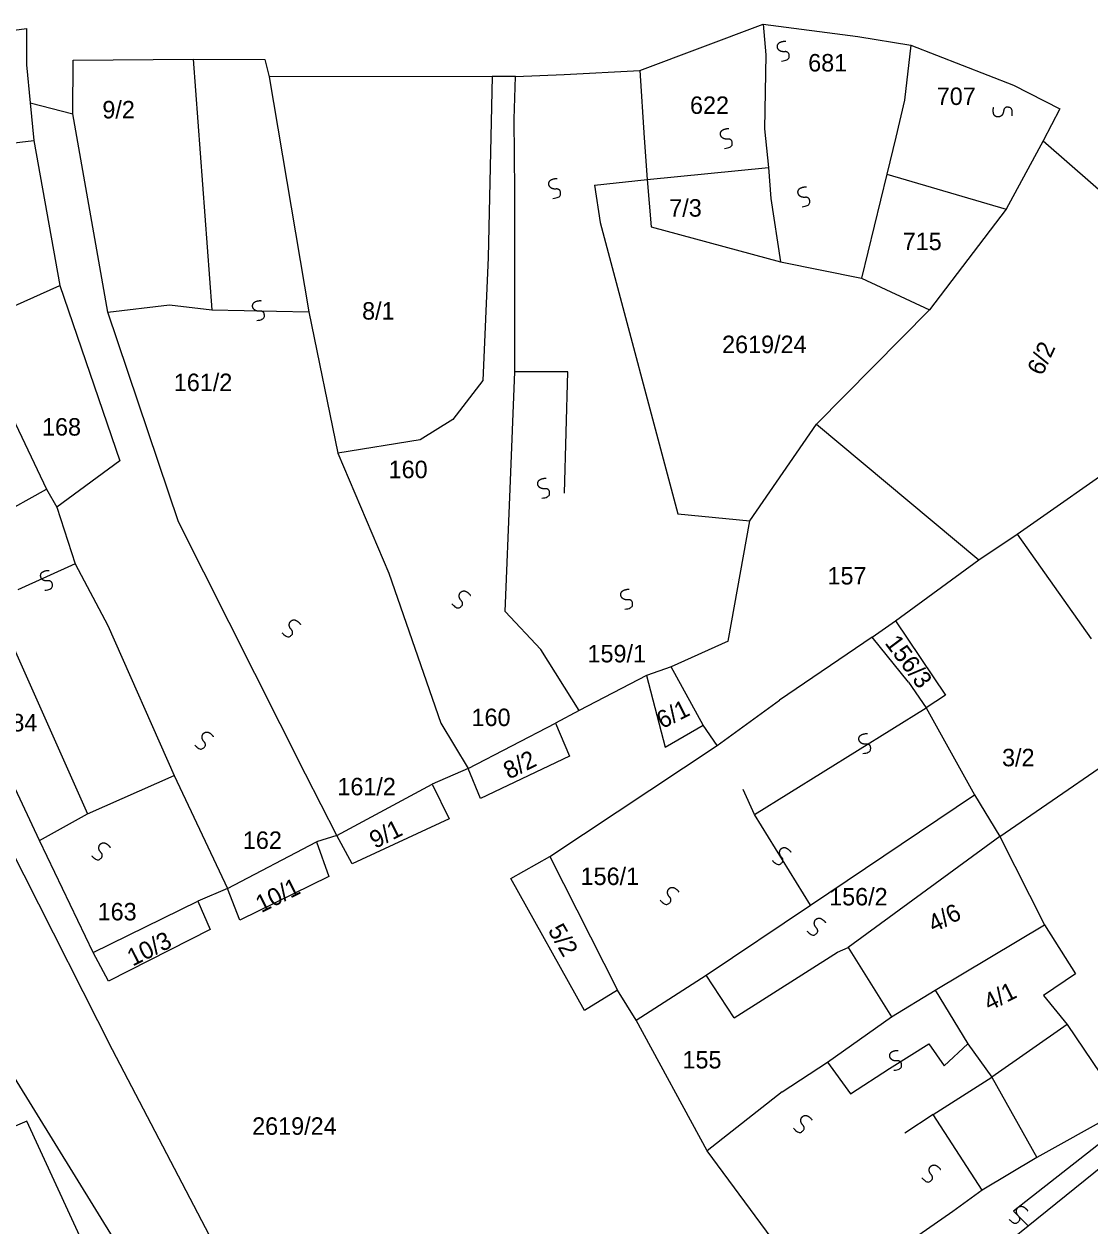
# Model space of a CAD drawing. Extents: x -581999 to -572728, y -1219553 to -1212032.
# Drawn here: x -577580.3 to -577458.4, y -1215553.2 to -1215415.6 of the extents above; entities that cross this region are included whole.
import ezdxf

# ---------------------------------------------------------------- set-up
doc = ezdxf.new("R2010")
doc.units = 0
for name, color, linetype in [('Vrstva 1', 7, 'Continuous'), ('Vrstva 2', 7, 'Continuous'), ('Vrstva 4', 7, 'Continuous'), ('Vrstva 6', 7, 'Continuous')]:
    doc.layers.add(name, color=color, linetype=linetype)

msp = doc.modelspace()

# ---------------------------------------------------------------- linework, layer by layer
at = {"layer": 'Vrstva 1'}
for p, q in [((-577591.59, -1215430.425), (-577579.195, -1215428.952)), ((-577463.721, -1215428.987), (-577450.636, -1215440.473)), ((-577515.058, -1215434.073), (-577509.044, -1215433.392)), ((-577515.058, -1215434.073), (-577514.408, -1215438.341)), ((-577514.408, -1215438.341), (-577505.523, -1215471.677)), ((-577570.75, -1215448.582), (-577563.67, -1215447.767)), ((-577563.67, -1215447.767), (-577558.837, -1215448.328)), ((-577476.746, -1215448.308), (-577489.647, -1215461.409)), ((-577497.288, -1215472.49), (-577489.647, -1215461.409)), ((-577489.647, -1215461.409), (-577471.089, -1215476.957)), ((-577505.523, -1215471.677), (-577497.288, -1215472.49)), ((-577499.754, -1215486.235), (-577497.288, -1215472.49)), ((-577483.293, -1215485.796), (-577480.642, -1215483.931)), ((-577480.642, -1215483.931), (-577474.899, -1215492.427)), ((-577483.293, -1215485.796), (-577493.878, -1215493.004)), ((-577479.12, -1215490.924), (-577483.293, -1215485.796)), ((-577509.127, -1215490.195), (-577506.965, -1215498.366)), ((-577474.899, -1215492.427), (-577477.108, -1215493.877)), ((-577506.965, -1215498.366), (-577502.642, -1215495.865)), ((-577490.362, -1215516.462), (-577471.585, -1215503.823)), ((-577502.267, -1215524.478), (-577490.362, -1215516.462)), ((-577460.045, -1215524.324), (-577463.689, -1215526.788)), ((-577463.689, -1215526.788), (-577460.982, -1215530.137)), ((-577460.982, -1215530.137), (-577469.597, -1215536.146)), ((-577460.982, -1215530.137), (-577457.179, -1215535.785)), ((-577476.328, -1215540.43), (-577469.597, -1215536.146)), ((-577470.71, -1215549.1), (-577476.328, -1215540.43))]:
    msp.add_line(p, q, dxfattribs=at)
for points in [[(-577596.996, -1215418.41), (-577580.029, -1215416.141), (-577580.048, -1215420.29)], [(-577509.874, -1215420.947), (-577495.782, -1215415.613)], [(-577495.782, -1215415.613), (-577495.455, -1215419.138)], [(-577495.782, -1215415.613), (-577484.923, -1215417.054), (-577478.855, -1215418.034)], [(-577495.455, -1215419.138), (-577495.593, -1215427.612)], [(-577478.855, -1215418.034), (-577479.599, -1215424.34)], [(-577478.855, -1215418.034), (-577467.11, -1215422.594)], [(-577580.048, -1215420.29), (-577579.621, -1215424.621), (-577579.195, -1215428.952)], [(-577574.738, -1215425.899), (-577574.71, -1215419.767), (-577560.969, -1215419.648)], [(-577560.969, -1215419.648), (-577558.837, -1215448.328)], [(-577560.969, -1215419.648), (-577552.76, -1215419.685), (-577552.291, -1215421.668)], [(-577526.778, -1215421.603), (-577552.291, -1215421.668)], [(-577552.291, -1215421.668), (-577547.722, -1215448.56)], [(-577526.778, -1215421.603), (-577527.235, -1215442.337), (-577527.837, -1215456.396), (-577531.247, -1215460.887), (-577535.004, -1215463.215), (-577544.423, -1215464.746)], [(-577524.103, -1215421.615), (-577526.778, -1215421.603)], [(-577524.24, -1215426.486), (-577524.103, -1215421.615)], [(-577524.103, -1215421.615), (-577518.546, -1215421.39)], [(-577518.546, -1215421.39), (-577509.874, -1215420.947)], [(-577509.874, -1215420.947), (-577509.386, -1215428.628)], [(-577467.11, -1215422.594), (-577461.833, -1215425.303)], [(-577579.621, -1215424.621), (-577574.738, -1215425.899)], [(-577479.599, -1215424.34), (-577480.601, -1215428.572)], [(-577570.75, -1215448.582), (-577574.738, -1215425.899)], [(-577461.833, -1215425.303), (-577463.721, -1215428.987), (-577467.953, -1215436.812)], [(-577524.169, -1215434.727), (-577524.24, -1215426.486)], [(-577495.593, -1215427.612), (-577495.15, -1215432.022)], [(-577579.195, -1215428.952), (-577576.236, -1215445.557)], [(-577509.386, -1215428.628), (-577509.044, -1215433.392)], [(-577480.601, -1215428.572), (-577481.603, -1215432.804)], [(-577509.044, -1215433.392), (-577495.15, -1215432.022)], [(-577495.15, -1215432.022), (-577494.88, -1215435.574)], [(-577481.603, -1215432.804), (-577484.515, -1215444.689)], [(-577481.603, -1215432.804), (-577467.953, -1215436.812)], [(-577509.044, -1215433.392), (-577508.559, -1215438.814)], [(-577524.689, -1215468.796), (-577524.16, -1215455.416), (-577524.169, -1215434.727)], [(-577494.88, -1215435.574), (-577493.778, -1215442.846)], [(-577467.953, -1215436.812), (-577476.746, -1215448.308)], [(-577508.559, -1215438.814), (-577493.778, -1215442.846)], [(-577493.778, -1215442.846), (-577484.515, -1215444.689)], [(-577484.515, -1215444.689), (-577476.746, -1215448.308)], [(-577586.624, -1215450.177), (-577576.236, -1215445.557)], [(-577576.236, -1215445.557), (-577569.368, -1215465.601)], [(-577562.653, -1215472.595), (-577570.75, -1215448.582)], [(-577547.722, -1215448.56), (-577544.423, -1215464.746)], [(-577586.624, -1215450.177), (-577577.755, -1215468.833)], [(-577570.197, -1215533.019), (-577590.431, -1215493.029), (-577614.635, -1215455.903)], [(-577544.423, -1215464.746), (-577538.602, -1215478.469)], [(-577569.368, -1215465.601), (-577576.562, -1215470.914)], [(-577466.725, -1215473.986), (-577453.842, -1215464.984)], [(-577577.755, -1215468.833), (-577576.562, -1215470.914)], [(-577521.211, -1215487.193), (-577525.291, -1215482.851), (-577524.689, -1215468.796)], [(-577576.562, -1215470.914), (-577574.45, -1215477.413)], [(-577548.134, -1215501.465), (-577562.653, -1215472.595)], [(-577480.642, -1215483.931), (-577471.089, -1215476.957), (-577466.725, -1215473.986)], [(-577466.725, -1215473.986), (-577458.243, -1215485.967)], [(-577574.45, -1215477.413), (-577570.735, -1215484.458)], [(-577538.602, -1215478.469), (-577532.619, -1215495.616)], [(-577578.534, -1215509.045), (-577589.138, -1215486.471), (-577590.562, -1215484.692), (-577593.042, -1215481.767)], [(-577583.922, -1215481.643), (-577573.072, -1215506.021)], [(-577570.735, -1215484.458), (-577563.14, -1215501.636)], [(-577499.754, -1215486.235), (-577506.3, -1215489.194), (-577509.127, -1215490.195), (-577516.826, -1215494.2)], [(-577516.826, -1215494.2), (-577521.211, -1215487.193)], [(-577501.034, -1215498.2), (-577502.642, -1215495.865), (-577506.3, -1215489.194)], [(-577479.12, -1215490.924), (-577477.108, -1215493.877), (-577471.585, -1215503.823), (-577468.695, -1215508.62)], [(-577501.034, -1215498.2), (-577493.878, -1215493.004)], [(-577516.826, -1215494.2), (-577519.508, -1215495.63)], [(-577532.619, -1215495.616), (-577529.517, -1215500.814)], [(-577519.508, -1215495.63), (-577517.92, -1215499.421), (-577528.107, -1215504.243), (-577529.517, -1215500.814)], [(-577529.517, -1215500.814), (-577519.508, -1215495.63)], [(-577520.171, -1215510.913), (-577501.034, -1215498.2)], [(-577468.695, -1215508.62), (-577456.701, -1215500.348)], [(-577573.072, -1215506.021), (-577563.14, -1215501.636)], [(-577563.14, -1215501.636), (-577557.046, -1215514.576)], [(-577544.533, -1215508.5), (-577548.134, -1215501.465)], [(-577529.517, -1215500.814), (-577533.628, -1215502.598)], [(-577533.628, -1215502.598), (-577531.684, -1215506.571), (-577542.765, -1215511.751), (-577544.533, -1215508.5)], [(-577544.533, -1215508.5), (-577533.628, -1215502.598)], [(-577578.534, -1215509.045), (-577573.072, -1215506.021)], [(-577544.533, -1215508.5), (-577546.854, -1215509.211)], [(-577468.695, -1215508.62), (-577486.032, -1215521.302)], [(-577468.695, -1215508.62), (-577463.579, -1215518.727)], [(-577572.418, -1215521.901), (-577578.534, -1215509.045)], [(-577546.854, -1215509.211), (-577545.447, -1215513.181), (-577555.635, -1215518.184), (-577557.046, -1215514.576)], [(-577557.046, -1215514.576), (-577546.854, -1215509.211)], [(-577512.429, -1215526.181), (-577516.184, -1215528.508), (-577524.641, -1215513.417), (-577520.171, -1215510.913)], [(-577520.171, -1215510.913), (-577512.429, -1215526.181)], [(-577542.069, -1215609.057), (-577569.787, -1215555.06), (-577595.081, -1215514.025)], [(-577557.046, -1215514.576), (-577560.441, -1215516.003)], [(-577560.441, -1215516.003), (-577559.029, -1215519.252), (-577570.649, -1215525.151), (-577572.418, -1215521.901)], [(-577572.418, -1215521.901), (-577560.441, -1215516.003)], [(-577476.077, -1215526.204), (-577463.579, -1215518.727)], [(-577463.579, -1215518.727), (-577460.045, -1215524.324)], [(-577499.083, -1215529.354), (-577487.269, -1215521.849), (-577486.032, -1215521.302)], [(-577486.032, -1215521.302), (-577481.083, -1215529.245)], [(-577537.306, -1215597.532), (-577533.369, -1215599.008), (-577529.099, -1215599.81), (-577520.833, -1215597.27), (-577514.772, -1215593.393), (-577485.431, -1215569.198), (-577483.372, -1215567.684), (-577465.456, -1215553.156), (-577437.567, -1215530.67), (-577426.685, -1215523.986)], [(-577510.307, -1215529.612), (-577502.267, -1215524.478)], [(-577499.083, -1215529.354), (-577502.267, -1215524.478)], [(-577510.307, -1215529.612), (-577512.429, -1215526.181)], [(-577481.083, -1215529.245), (-577476.077, -1215526.204)], [(-577476.077, -1215526.204), (-577472.367, -1215532.342)], [(-577488.415, -1215534.439), (-577481.083, -1215529.245)], [(-577502.181, -1215544.592), (-577510.307, -1215529.612)], [(-577537.306, -1215597.532), (-577550.668, -1215570.395), (-577570.197, -1215533.019)], [(-577472.367, -1215532.342), (-577469.597, -1215536.146), (-577464.455, -1215545.343)], [(-577493.6, -1215537.841), (-577488.415, -1215534.439)], [(-577493.6, -1215537.841), (-577502.181, -1215544.592)], [(-577573.298, -1215555.752), (-577579.998, -1215541.197), (-577595.01, -1215547.623)], [(-577474.061, -1215551.543), (-577489.259, -1215562.107), (-577502.181, -1215544.592)], [(-577464.455, -1215545.343), (-577470.71, -1215549.1)], [(-577470.71, -1215549.1), (-577474.061, -1215551.543)]]:
    msp.add_lwpolyline(points, dxfattribs=at)
msp.add_lwpolyline([(-577499.239, -1215479.198), (-577499.239, -1215479.198), (-577499.239, -1215479.198), (-577499.239, -1215479.198)], close=True, dxfattribs=at)
at = {"layer": 'Vrstva 4'}
for p, q in [((-577558.837, -1215448.328), (-577547.722, -1215448.56)), ((-577518.092, -1215455.416), (-577524.16, -1215455.416)), ((-577518.488, -1215469.325), (-577518.092, -1215455.416)), ((-577585.165, -1215473.001), (-577577.755, -1215468.833)), ((-577496.768, -1215506.102), (-577477.108, -1215493.877)), ((-577496.768, -1215506.102), (-577498.063, -1215503.24)), ((-577490.362, -1215516.462), (-577496.768, -1215506.102)), ((-577446.769, -1215535.511), (-577467.113, -1215551.496)), ((-577476.328, -1215540.43), (-577479.546, -1215542.578)), ((-577467.113, -1215551.496), (-577465.456, -1215553.156))]:
    msp.add_line(p, q, dxfattribs=at)
for points in [[(-577574.45, -1215477.413), (-577581.04, -1215480.366)], [(-577432.824, -1215525.843), (-577446.769, -1215535.511), (-577464.455, -1215545.343)], [(-577481.304, -1215535.165), (-577476.821, -1215532.325), (-577475.052, -1215534.852), (-577472.367, -1215532.342)], [(-577488.415, -1215534.439), (-577485.76, -1215538.051), (-577481.304, -1215535.165)]]:
    msp.add_lwpolyline(points, dxfattribs=at)
at = {"layer": 'Vrstva 6'}
for points in [[(-577493.669, -1215419.856), (-577492.818, -1215419.767), (-577492.766, -1215419.009), (-577493.082, -1215418.753), (-577493.498, -1215418.798), (-577493.83, -1215418.716), (-577494.047, -1215418.508), (-577494.138, -1215418.296), (-577494.139, -1215418.027), (-577493.936, -1215417.722), (-577493.348, -1215417.552), (-577493.168, -1215417.585)], [(-577467.283, -1215426.138), (-577467.188, -1215425.287), (-577467.918, -1215425.075), (-577468.235, -1215425.329), (-577468.28, -1215425.745), (-577468.431, -1215426.052), (-577468.68, -1215426.219), (-577468.907, -1215426.263), (-577469.17, -1215426.207), (-577469.425, -1215425.943), (-577469.465, -1215425.333), (-577469.395, -1215425.164)], [(-577500.181, -1215429.855), (-577499.33, -1215429.766), (-577499.278, -1215429.008), (-577499.594, -1215428.752), (-577500.01, -1215428.797), (-577500.342, -1215428.715), (-577500.559, -1215428.507), (-577500.65, -1215428.295), (-577500.651, -1215428.026), (-577500.448, -1215427.721), (-577499.86, -1215427.551), (-577499.68, -1215427.584)], [(-577519.816, -1215435.573), (-577518.965, -1215435.484), (-577518.913, -1215434.726), (-577519.229, -1215434.47), (-577519.645, -1215434.515), (-577519.977, -1215434.433), (-577520.194, -1215434.225), (-577520.285, -1215434.013), (-577520.286, -1215433.744), (-577520.083, -1215433.439), (-577519.495, -1215433.269), (-577519.315, -1215433.302)], [(-577491.313, -1215436.526), (-577490.462, -1215436.437), (-577490.41, -1215435.679), (-577490.726, -1215435.423), (-577491.142, -1215435.468), (-577491.474, -1215435.386), (-577491.691, -1215435.178), (-577491.782, -1215434.966), (-577491.783, -1215434.697), (-577491.58, -1215434.392), (-577490.992, -1215434.222), (-577490.812, -1215434.255)], [(-577553.704, -1215449.55), (-577552.853, -1215449.461), (-577552.801, -1215448.703), (-577553.117, -1215448.447), (-577553.533, -1215448.492), (-577553.865, -1215448.41), (-577554.082, -1215448.202), (-577554.173, -1215447.99), (-577554.174, -1215447.721), (-577553.971, -1215447.416), (-577553.383, -1215447.246), (-577553.203, -1215447.279)], [(-577521.083, -1215469.88), (-577520.232, -1215469.791), (-577520.18, -1215469.033), (-577520.496, -1215468.777), (-577520.912, -1215468.822), (-577521.244, -1215468.74), (-577521.461, -1215468.532), (-577521.552, -1215468.32), (-577521.553, -1215468.051), (-577521.35, -1215467.746), (-577520.762, -1215467.576), (-577520.582, -1215467.609)], [(-577577.951, -1215480.427), (-577577.1, -1215480.338), (-577577.048, -1215479.58), (-577577.364, -1215479.324), (-577577.78, -1215479.369), (-577578.112, -1215479.287), (-577578.329, -1215479.079), (-577578.42, -1215478.867), (-577578.421, -1215478.598), (-577578.218, -1215478.293), (-577577.63, -1215478.123), (-577577.45, -1215478.156)], [(-577531.378, -1215481.97), (-577530.802, -1215482.602), (-577530.16, -1215482.195), (-577530.141, -1215481.789), (-577530.424, -1215481.481), (-577530.554, -1215481.164), (-577530.515, -1215480.866), (-577530.398, -1215480.667), (-577530.182, -1215480.507), (-577529.816, -1215480.49), (-577529.331, -1215480.863), (-577529.251, -1215481.028)], [(-577511.582, -1215482.586), (-577510.731, -1215482.497), (-577510.679, -1215481.739), (-577510.995, -1215481.483), (-577511.411, -1215481.528), (-577511.743, -1215481.446), (-577511.96, -1215481.238), (-577512.051, -1215481.026), (-577512.052, -1215480.757), (-577511.849, -1215480.452), (-577511.261, -1215480.282), (-577511.081, -1215480.315)], [(-577550.817, -1215485.285), (-577550.241, -1215485.917), (-577549.599, -1215485.51), (-577549.58, -1215485.104), (-577549.863, -1215484.796), (-577549.993, -1215484.479), (-577549.954, -1215484.181), (-577549.837, -1215483.982), (-577549.621, -1215483.822), (-577549.255, -1215483.805), (-577548.77, -1215484.178), (-577548.69, -1215484.343)], [(-577560.793, -1215498.126), (-577560.217, -1215498.758), (-577559.575, -1215498.351), (-577559.556, -1215497.945), (-577559.839, -1215497.637), (-577559.969, -1215497.32), (-577559.93, -1215497.022), (-577559.813, -1215496.823), (-577559.597, -1215496.663), (-577559.231, -1215496.646), (-577558.746, -1215497.019), (-577558.666, -1215497.184)], [(-577484.345, -1215499.104), (-577483.494, -1215499.015), (-577483.442, -1215498.257), (-577483.758, -1215498.001), (-577484.174, -1215498.046), (-577484.506, -1215497.964), (-577484.723, -1215497.756), (-577484.814, -1215497.544), (-577484.815, -1215497.275), (-577484.612, -1215496.97), (-577484.024, -1215496.8), (-577483.844, -1215496.833)], [(-577572.597, -1215510.8), (-577572.021, -1215511.432), (-577571.379, -1215511.025), (-577571.36, -1215510.619), (-577571.643, -1215510.311), (-577571.773, -1215509.994), (-577571.734, -1215509.696), (-577571.617, -1215509.497), (-577571.401, -1215509.337), (-577571.035, -1215509.32), (-577570.55, -1215509.693), (-577570.47, -1215509.858)], [(-577494.728, -1215511.341), (-577494.152, -1215511.973), (-577493.51, -1215511.566), (-577493.491, -1215511.16), (-577493.774, -1215510.852), (-577493.904, -1215510.535), (-577493.865, -1215510.237), (-577493.748, -1215510.038), (-577493.532, -1215509.878), (-577493.166, -1215509.861), (-577492.681, -1215510.234), (-577492.601, -1215510.399)], [(-577507.541, -1215515.899), (-577506.965, -1215516.531), (-577506.323, -1215516.124), (-577506.304, -1215515.718), (-577506.587, -1215515.41), (-577506.717, -1215515.093), (-577506.678, -1215514.795), (-577506.561, -1215514.596), (-577506.345, -1215514.436), (-577505.979, -1215514.419), (-577505.494, -1215514.792), (-577505.414, -1215514.957)], [(-577490.752, -1215519.422), (-577490.176, -1215520.054), (-577489.534, -1215519.647), (-577489.515, -1215519.241), (-577489.798, -1215518.933), (-577489.928, -1215518.616), (-577489.889, -1215518.318), (-577489.772, -1215518.119), (-577489.556, -1215517.959), (-577489.19, -1215517.942), (-577488.705, -1215518.315), (-577488.625, -1215518.48)], [(-577480.81, -1215535.364), (-577479.959, -1215535.275), (-577479.907, -1215534.517), (-577480.223, -1215534.261), (-577480.639, -1215534.306), (-577480.971, -1215534.224), (-577481.188, -1215534.016), (-577481.279, -1215533.804), (-577481.28, -1215533.535), (-577481.077, -1215533.23), (-577480.489, -1215533.06), (-577480.309, -1215533.093)], [(-577492.298, -1215542.006), (-577491.722, -1215542.638), (-577491.08, -1215542.231), (-577491.061, -1215541.825), (-577491.344, -1215541.517), (-577491.474, -1215541.2), (-577491.435, -1215540.902), (-577491.318, -1215540.703), (-577491.102, -1215540.543), (-577490.736, -1215540.526), (-577490.251, -1215540.899), (-577490.171, -1215541.064)], [(-577477.611, -1215547.676), (-577477.035, -1215548.308), (-577476.393, -1215547.901), (-577476.374, -1215547.495), (-577476.657, -1215547.187), (-577476.787, -1215546.87), (-577476.748, -1215546.572), (-577476.631, -1215546.373), (-577476.415, -1215546.213), (-577476.049, -1215546.196), (-577475.564, -1215546.569), (-577475.484, -1215546.734)], [(-577467.633, -1215552.402), (-577467.057, -1215553.034), (-577466.415, -1215552.627), (-577466.396, -1215552.221), (-577466.679, -1215551.913), (-577466.809, -1215551.596), (-577466.77, -1215551.298), (-577466.653, -1215551.099), (-577466.437, -1215550.939), (-577466.071, -1215550.922), (-577465.586, -1215551.295), (-577465.506, -1215551.46)]]:
    msp.add_open_spline(points, degree=2, dxfattribs=at)

# ---------------------------------------------------------------- texts
at = {"layer": 'Vrstva 2'}
for s, p in [('681', (-577490.614, -1215421.043)), ('707', (-577475.909, -1215424.877)), ('9/2', (-577571.359, -1215426.411)), ('622', (-577504.135, -1215425.9)), ('7/3', (-577506.506, -1215437.659)), ('715', (-577479.803, -1215441.493)), ('8/1', (-577541.644, -1215449.443)), ('2619/24', (-577500.467, -1215453.277)), ('161/2', (-577563.185, -1215457.623)), ('168', (-577578.262, -1215462.721)), ('160', (-577538.612, -1215467.592)), ('157', (-577488.404, -1215479.758)), ('159/1', (-577515.859, -1215488.678)), ('184', (-577583.258, -1215496.573)), ('160', (-577529.126, -1215495.967)), ('3/2', (-577468.436, -1215500.568)), ('161/2', (-577544.476, -1215503.891)), ('162', (-577555.283, -1215510.026)), ('156/1', (-577516.65, -1215514.159)), ('156/2', (-577488.216, -1215516.494)), ('163', (-577571.899, -1215518.206)), ('155', (-577504.994, -1215535.155)), ('2619/24', (-577554.221, -1215542.747))]:
    msp.add_text(s, height=2, dxfattribs=at).set_placement(p)
for s, rotation, p in [('6/2', 65.27175, (-577463.833, -1215455.96)), ('156/3', 306.80111, (-577481.912, -1215486.478)), ('6/1', 26.59871, (-577507.315, -1215496.324)), ('8/2', 26.59871, (-577524.843, -1215502.102)), ('9/1', 26.59871, (-577540.166, -1215510.039)), ('10/1', 26.59871, (-577553.186, -1215517.383)), ('4/6', 26.59871, (-577476.256, -1215519.634)), ('10/3', 26.59871, (-577567.888, -1215523.5)), ('5/2', 300.25775, (-577520.446, -1215519.336)), ('4/1', 26.59871, (-577469.905, -1215528.623))]:
    msp.add_text(s, height=2, rotation=rotation, dxfattribs=at).set_placement(p)

doc.saveas('drawing.dxf')
